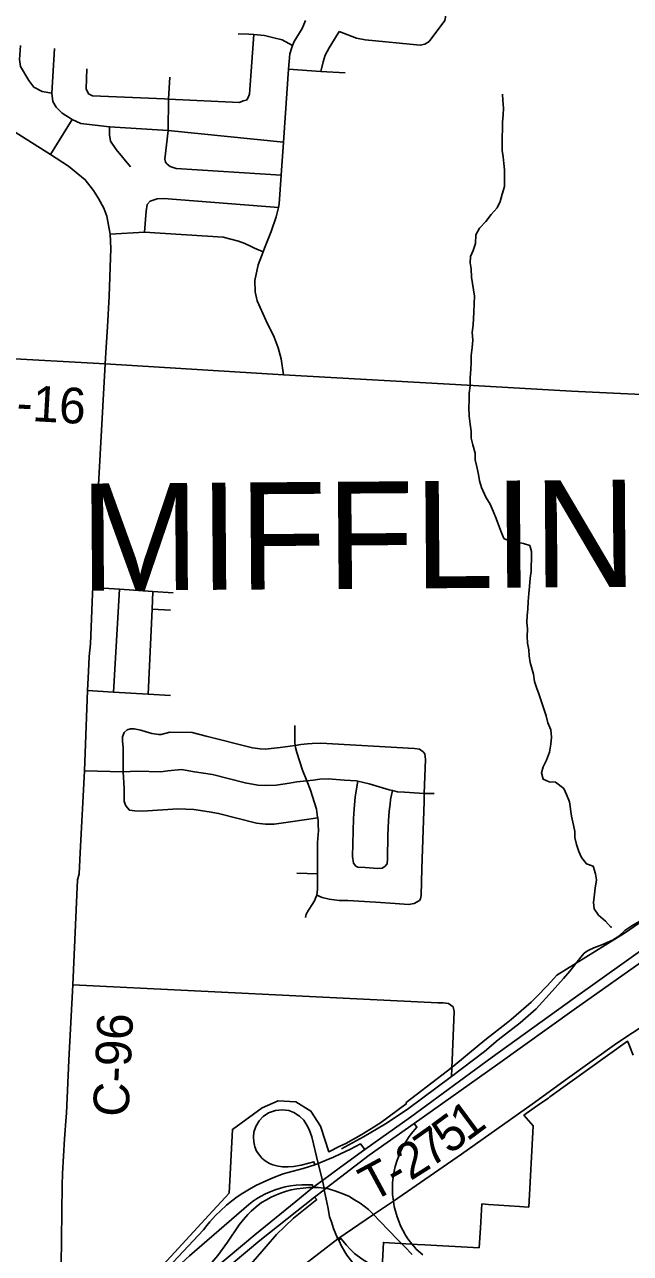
# Model space of a CAD drawing. Extents: x 114843 to 284848, y 317643 to 566895.
# Drawn here: x 225346 to 230438, y 400988 to 411309 of the extents above; entities that cross this region are included whole.
import ezdxf

# ---------------------------------------------------------------- set-up
doc = ezdxf.new("R2010")
doc.units = 0
for name, color, linetype in [('GM_X_City_Street', 7, 'Continuous'), ('GM_X_Corporation', 7, 'Continuous'), ('GM_X_County_Road', 7, 'Continuous'), ('GM_X_County_Road_Text', 7, 'Continuous'), ('GM_X_Interchange_Ramps', 7, 'Continuous'), ('GM_X_Interstate_Route', 7, 'Continuous'), ('GM_X_Minor_River', 7, 'Continuous'), ('GM_X_Township_Road', 7, 'Continuous'), ('GM_X_Township_Road_Text', 7, 'Continuous'), ('GM_X_Township_Text', 7, 'Continuous'), ('GM_X_US_Route', 7, 'Continuous')]:
    doc.layers.add(name, color=color, linetype=linetype)

msp = doc.modelspace()

# ---------------------------------------------------------------- linework, layer by layer
at = {"layer": 'GM_X_City_Street'}
for p, q in [((225565, 410219), (225747, 410512)), ((226094, 405702), (226145, 406567)), ((226417, 406398), (226571, 406391)), ((227635, 404182), (227809, 404176))]:
    msp.add_line(p, q, dxfattribs=at)
for points in [[(227990, 411252), (228135, 411195), (228209, 411181), (228671, 411135), (228709, 411145), (228745, 411167), (228878, 411344), (228883, 411370), (228881, 411415)], [(227521, 408366), (227503, 408502), (227478, 408595), (227444, 408683), (227375, 408820), (227302, 408989), (227283, 409063), (227281, 409159), (227310, 409291), (227350, 409399), (227361, 409431), (227418, 409571), (227459, 409695), (227479, 409773), (227486, 409803), (227503, 410044), (227522, 410322), (227565, 410933), (227575, 411063), (227591, 411117), (227598, 411133), (227613, 411167), (227678, 411276), (227706, 411344)], [(227142, 411230), (227230, 411229), (227273, 411226), (227362, 411218), (227441, 411198), (227511, 411181), (227598, 411133)], [(227212, 410674), (227222, 410692), (227236, 410724), (227238, 410764), (227273, 411226)], [(227837, 410916), (227854, 410995), (227872, 411051), (227907, 411113), (227951, 411186), (227990, 411252)], [(225575, 410733), (225494, 410747), (225425, 410782), (225382, 410839), (225311, 410956), (225304, 411016), (225312, 411132)], [(225747, 410512), (225662, 410566), (225611, 410614), (225584, 410664), (225575, 410733), (225597, 411108)], [(225882, 410728), (225865, 410768), (225868, 410936)], [(227565, 410933), (227837, 410916), (228039, 410903)], [(226544, 410136), (226530, 410152), (226524, 410178), (226553, 410418), (226556, 410682), (226567, 410867)], [(225882, 410728), (225918, 410711), (226522, 410684), (226556, 410682), (227152, 410655), (227184, 410667), (227212, 410674)], [(225747, 410512), (225819, 410477), (226059, 410450), (226553, 410418), (227522, 410322)], [(226235, 410115), (226116, 410260), (226069, 410331), (226060, 410382), (226059, 410450)], [(226544, 410136), (226570, 410116), (226620, 410101), (227503, 410044)], [(226401, 409827), (226459, 409846), (226516, 409848), (227479, 409773)], [(226354, 409565), (226367, 409743), (226376, 409797), (226401, 409827)], [(226064, 409549), (226354, 409565), (227014, 409522), (227144, 409489), (227196, 409470), (227249, 409446), (227277, 409432), (227350, 409399)], [(225919, 406582), (226145, 406567), (226424, 406548), (226594, 406537)], [(226386, 405686), (226417, 406398), (226424, 406548)], [(225875, 405715), (226094, 405702), (226386, 405686), (226572, 405675)], [(227706, 403810), (227712, 403838), (227733, 403872), (227768, 403926), (227784, 403954), (227792, 403971), (227801, 403996), (227807, 404047), (227809, 404176), (227808, 404438), (227816, 404540), (227814, 404588), (227813, 404622), (227810, 404645), (227809, 404651), (227798, 404719), (227750, 404878), (227718, 404957), (227681, 405047), (227633, 405194), (227623, 405238), (227620, 405255), (227616, 405282), (227616, 405421)], [(226175, 405034), (226174, 405099), (226175, 405233), (226169, 405294), (226169, 405328), (226182, 405364), (226207, 405386), (226236, 405395), (226267, 405395), (226323, 405384), (226368, 405369), (226416, 405355), (226473, 405345), (226495, 405346), (226566, 405365), (226754, 405363), (226872, 405332), (227261, 405235), (227325, 405226), (227369, 405222), (227495, 405236), (227620, 405255), (227667, 405262), (227724, 405269), (227762, 405272), (227836, 405273), (228623, 405230), (228665, 405224), (228695, 405201)], [(228664, 403951), (228673, 403965), (228679, 403995), (228684, 404222), (228704, 404784), (228705, 404852), (228714, 405136), (228709, 405185), (228695, 405201)], [(225849, 405042), (226175, 405034), (226291, 405039), (226490, 405033), (226550, 405042), (226664, 405053), (226775, 405032), (226924, 405011), (227199, 404940), (227305, 404922), (227369, 404917), (227461, 404922), (227573, 404938), (227633, 404948), (227718, 404957), (227772, 404964), (227826, 404971), (227898, 404974), (228034, 404964), (228136, 404957), (228147, 404954), (228241, 404933), (228411, 404881), (228439, 404875), (228481, 404866), (228538, 404861), (228662, 404853), (228705, 404852), (228788, 404851)], [(226175, 405034), (226182, 404894), (226183, 404783), (226196, 404746), (226227, 404711), (226273, 404705), (226337, 404703), (226634, 404721), (226769, 404715), (226896, 404697), (226977, 404683), (227296, 404602), (227372, 404593), (227444, 404594), (227581, 404612), (227810, 404645)], [(228374, 404238), (228352, 404224), (228316, 404221), (228208, 404230), (228148, 404233), (228130, 404239), (228110, 404266), (228103, 404322), (228111, 404642), (228116, 404718), (228124, 404824), (228147, 404954)], [(228374, 404238), (228392, 404260), (228395, 404302), (228400, 404500), (228405, 404622), (228410, 404702), (228417, 404762), (228420, 404800), (228439, 404875)], [(227801, 403996), (227846, 403977), (227906, 403962), (227990, 403953), (228064, 403952), (228294, 403938), (228460, 403926), (228572, 403919), (228620, 403926), (228664, 403951)], [(228933, 402473), (228955, 403019), (228947, 403059), (228908, 403088), (228864, 403092), (228820, 403092)]]:
    msp.add_lwpolyline(points, dxfattribs=at)
at = {"layer": 'GM_X_Corporation'}
for points in [[(230514, 403765), (230388, 403678), (229818, 403326), (229793, 403296), (229766, 403266), (229739, 403236), (229731, 403229), (229711, 403206), (229682, 403177), (229602, 403099), (229520, 403025), (229435, 402952), (229422, 402941), (229408, 402929), (229393, 402919), (229229, 402790), (229167, 402741), (228953, 402564), (228899, 402521), (228637, 402321), (228552, 402255), (228554, 402243), (228337, 402084), (228324, 402075), (228284, 402051), (228175, 401985), (228047, 401911), (227996, 401888), (227902, 401842), (227835, 402048), (227832, 402058), (227753, 402184), (227626, 402260), (227478, 402270), (227342, 402211), (227093, 402030), (227064, 401495), (226894, 401310), (226510, 400891)], [(228343, 400706), (228361, 401080), (228646, 401064), (228711, 401061), (229166, 401036), (229177, 401202), (229190, 401403), (229245, 401400), (229506, 401382), (229543, 401379), (229583, 401377), (229619, 402059), (229543, 402149), (229677, 402243), (229748, 402293), (229761, 402303), (230414, 402770), (230424, 402746), (230461, 402653)]]:
    msp.add_lwpolyline(points, dxfattribs=at)
at = {"layer": 'GM_X_County_Road'}
msp.add_line((224538, 408544), (226023, 408459), dxfattribs=at)
for points in [[(226042, 408771), (226057, 409029), (226070, 409428), (226064, 409549), (226036, 409700), (226011, 409766), (225966, 409849), (225924, 409915), (225856, 410005), (225714, 410121), (225565, 410219), (225213, 410440), (225139, 410489), (225089, 410517), (225031, 410537), (224979, 410549)], [(226023, 408459), (226031, 408600), (226042, 408771)], [(225917, 406528), (225919, 406582), (226023, 408459)], [(226023, 408459), (227521, 408366), (229117, 408278), (229941, 408229), (230886, 408185), (230941, 408181)], [(225883, 405876), (225890, 406000), (225900, 406107), (225917, 406528)], [(225814, 404352), (225849, 405042), (225875, 405715), (225883, 405876)], [(225695, 402136), (225697, 402167), (225719, 402610), (225752, 403243), (225791, 404125), (225805, 404177), (225814, 404352)], [(227490, 400724), (227531, 400759), (227611, 400827), (227659, 400865), (227979, 401111), (228279, 401315), (228446, 401427), (229019, 401821), (229613, 402241), (229908, 402456), (230324, 402753), (230587, 402928)], [(225662, 401559), (225664, 401659), (225681, 401950), (225695, 402136)], [(225649, 400629), (225650, 400662), (225662, 401559)]]:
    msp.add_lwpolyline(points, dxfattribs=at)
at = {"layer": 'GM_X_Interchange_Ramps'}
for points in [[(227786, 401733), (227777, 401758), (227735, 401745), (227670, 401729), (227607, 401719), (227561, 401715), (227516, 401714), (227477, 401722), (227433, 401732), (227403, 401744), (227368, 401765), (227341, 401788), (227322, 401809), (227296, 401848), (227282, 401882), (227272, 401924), (227270, 401965), (227274, 402006), (227290, 402054), (227318, 402101), (227351, 402137), (227396, 402168), (227454, 402189), (227512, 402195), (227567, 402187), (227610, 402171), (227657, 402141), (227692, 402106), (227718, 402065), (227739, 402028), (227760, 401967), (227812, 401742), (227849, 401600), (227863, 401537), (227864, 401523), (227898, 401366), (227909, 401296), (227924, 401254), (227941, 401197), (227961, 401149), (227979, 401111), (227986, 401098)], [(228692, 400976), (228657, 401007), (228635, 401027), (228630, 401032), (228597, 401071), (228568, 401110), (228548, 401142), (228524, 401183), (228506, 401220), (228490, 401258), (228476, 401295), (228462, 401342), (228453, 401382), (228446, 401427), (228439, 401482), (228438, 401533), (228439, 401581), (228444, 401628), (228452, 401678), (228461, 401718), (228476, 401770), (228493, 401814), (228509, 401850), (228527, 401887), (228550, 401926), (228573, 401961), (228596, 401992), (228643, 402049), (228621, 402078)], [(228205, 401860), (228168, 401908), (228085, 401863), (228002, 401823), (227941, 401795), (227881, 401772), (227812, 401742), (227786, 401733)], [(227786, 401733), (227688, 401702), (227520, 401656), (227433, 401624), (227351, 401587), (227290, 401558), (227236, 401528), (227181, 401495), (227134, 401463), (227085, 401426), (227044, 401394), (226992, 401346), (226951, 401306), (226903, 401253), (226877, 401221), (226849, 401185), (226554, 400870), (226506, 400816), (226454, 400774), (226376, 400724), (226320, 400699), (226290, 400686)], [(227769, 401542), (227765, 401564), (227726, 401565), (227677, 401565), (227629, 401562), (227581, 401556), (227536, 401547), (227496, 401537), (227452, 401523), (227409, 401506), (227370, 401488), (227330, 401467), (227295, 401446), (227269, 401429), (227231, 401400), (226732, 400968), (226702, 400939), (226663, 400903), (226623, 400870), (226585, 400840), (226554, 400870)], [(227769, 401542), (227733, 401541), (227688, 401535), (227634, 401529), (227587, 401521), (227547, 401511), (227505, 401498), (227448, 401475), (227413, 401457), (227378, 401439), (227336, 401415), (227291, 401379), (227249, 401342), (227222, 401315), (227185, 401273), (227149, 401227), (227052, 401083), (226971, 400970), (226904, 400891), (226937, 400856)], [(228603, 400979), (228539, 401045), (228481, 401105), (228407, 401181), (228332, 401259), (228279, 401315), (228235, 401358), (228201, 401386), (228167, 401410), (228119, 401439), (228072, 401468), (228006, 401494), (227953, 401514), (227880, 401535), (227863, 401537), (227816, 401542), (227769, 401542)], [(227062, 400663), (227049, 400696), (227092, 400729), (227136, 400770), (227163, 400799), (227193, 400836), (227375, 401046), (227462, 401147), (227532, 401215), (227605, 401285), (227802, 401442), (227783, 401460)], [(227986, 401098), (228005, 401114), (228024, 401091), (228050, 401061), (228085, 401021), (228119, 400987), (228183, 400939), (228250, 400897), (228319, 400863), (228352, 400852)], [(227986, 401098), (228009, 401048), (228054, 400973), (228117, 400896), (228172, 400842), (228231, 400795), (228291, 400749), (228356, 400713), (228443, 400677), (228538, 400646), (228634, 400628), (228700, 400620), (229323, 400577), (229995, 400532)]]:
    msp.add_lwpolyline(points, dxfattribs=at)
at = {"layer": 'GM_X_Interstate_Route'}
for points in [[(225846, 399933), (226473, 400465), (226597, 400569), (226937, 400856), (227281, 401144), (227625, 401424), (227769, 401542), (227849, 401600), (228001, 401712), (228205, 401860), (228589, 402133), (229276, 402637), (229956, 403125), (230629, 403604), (230817, 403746), (230984, 403890), (231086, 403980)], [(228621, 402078), (229322, 402578), (229965, 403037), (230622, 403502), (231039, 403819), (231099, 403864)], [(227783, 401460), (227864, 401523), (227880, 401535), (228242, 401812), (228621, 402078)], [(226663, 400542), (226695, 400568), (226979, 400809), (227323, 401097), (227783, 401460)]]:
    msp.add_lwpolyline(points, dxfattribs=at)
at = {"layer": 'GM_X_Minor_River'}
for points in [[(229362, 410723), (229365, 410673), (229371, 410608), (229369, 410550), (229363, 410490), (229363, 410432), (229361, 410360), (229359, 410308), (229359, 410252), (229367, 410199), (229375, 410143), (229380, 410089), (229378, 410001), (229378, 409949), (229360, 409885), (229344, 409823), (229318, 409770), (229268, 409714), (229222, 409656), (229169, 409598), (229139, 409542), (229135, 409470), (229115, 409412), (229093, 409360), (229091, 409308), (229099, 409256), (229103, 409187), (229111, 409135), (229120, 409081), (229128, 409029), (229124, 408965), (229122, 408893), (229118, 408841), (229116, 408788), (229108, 408724), (229114, 408658), (229108, 408598), (229099, 408530), (229099, 408470), (229097, 408416), (229091, 408343), (229091, 408275), (229083, 408213), (229083, 408151), (229079, 408095), (229083, 408021), (229090, 407952), (229098, 407894), (229100, 407834), (229114, 407778), (229132, 407708), (229134, 407652), (229146, 407593), (229160, 407531), (229170, 407477), (229185, 407421), (229221, 407339), (229259, 407280), (229285, 407222), (229309, 407160), (229329, 407108), (229351, 407048), (229375, 406993), (229435, 406965), (229485, 406963), (229539, 406951), (229591, 406933), (229607, 406883), (229607, 406817), (229603, 406764), (229604, 406714), (229596, 406660), (229588, 406588), (229584, 406530), (229578, 406464), (229574, 406400), (229570, 406347), (229568, 406287), (229572, 406235), (229569, 406169), (229573, 406113), (229583, 406057), (229587, 406007), (229595, 405952), (229623, 405852), (229631, 405792), (229649, 405742), (229669, 405688), (229685, 405638), (229708, 405569), (229728, 405503), (229744, 405445), (229768, 405385), (229774, 405325), (229770, 405266), (229758, 405198), (229732, 405132), (229704, 405076), (229689, 405024), (229703, 404970), (229755, 404950)], [(229755, 404950), (229807, 404946), (229877, 404893), (229901, 404841), (229925, 404781), (229941, 404661), (229959, 404584), (229969, 404532), (229971, 404482), (229985, 404422), (230004, 404364), (230026, 404314), (230068, 404259), (230124, 404239), (230144, 404177), (230152, 404125), (230142, 404055), (230136, 404005), (230126, 403934), (230134, 403882), (230170, 403830), (230228, 403778), (230275, 403726), (230275, 403734)]]:
    msp.add_lwpolyline(points, dxfattribs=at)
at = {"layer": 'GM_X_Township_Road'}
msp.add_line((225752, 403243), (228820, 403092), dxfattribs=at)
for points in [[(229874, 403296), (229929, 403359), (230022, 403475), (230049, 403509), (230068, 403523), (230087, 403536), (230129, 403555), (230198, 403580), (230287, 403618), (230341, 403652), (230390, 403699), (230450, 403738), (230516, 403779), (230559, 403795), (230633, 403814)], [(228010, 401867), (228195, 401967), (228379, 402075), (228561, 402198), (228933, 402473), (229210, 402685), (229325, 402782), (229510, 402924), (229645, 403043), (229781, 403190), (229874, 403296)]]:
    msp.add_lwpolyline(points, dxfattribs=at)
at = {"layer": 'GM_X_US_Route'}
for points in [[(228621, 402078), (229322, 402578), (229965, 403037), (230622, 403502), (231039, 403819), (231099, 403864)], [(227783, 401460), (227864, 401523), (227880, 401535), (228242, 401812), (228621, 402078)], [(226663, 400542), (226695, 400568), (226979, 400809), (227323, 401097), (227783, 401460)]]:
    msp.add_lwpolyline(points, dxfattribs=at)

# ---------------------------------------------------------------- texts
at = {"layer": 'GM_X_County_Road_Text'}
for s, rotation, p in [('C-16', 356.725, (224984, 408003)), ('C-96', 87.3314, (226219, 402130))]:
    msp.add_text(s, height=300, rotation=rotation, dxfattribs=at).set_placement(p)
at = {"layer": 'GM_X_Township_Road_Text'}
for s, rotation, p in [('1', 36.5958, (229065, 401923)), ('5', 36.3675, (228915, 401813)), ('7', 35.1711, (228758, 401702)), ('2', 32.3945, (228589, 401594)), ('T', 28.417, (228265, 401415)), ('-', 29.9502, (228470, 401526))]:
    msp.add_text(s, height=300, rotation=rotation, dxfattribs=at).set_placement(p)
at = {"layer": 'GM_X_Township_Text'}
msp.add_text('MIFFLIN', height=900, rotation=0.4143, dxfattribs=at).set_placement((225815, 406553))

doc.saveas('drawing.dxf')
